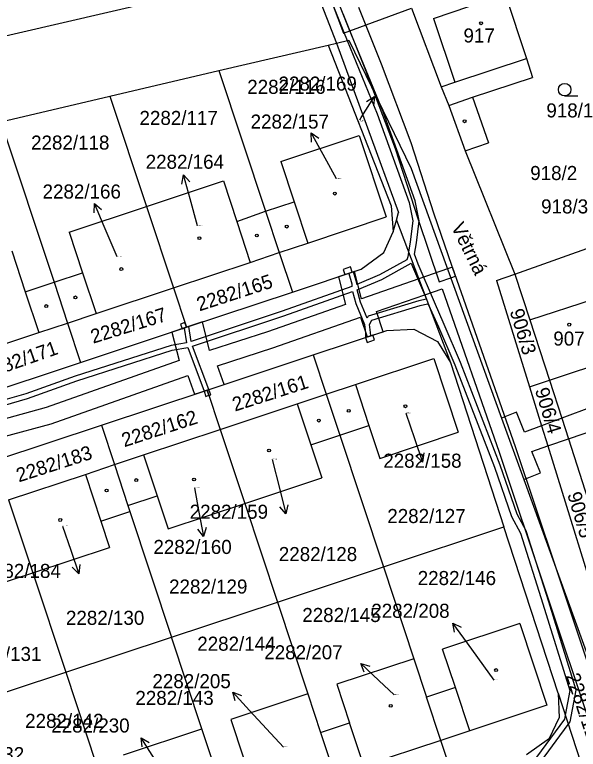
# Model space of a CAD drawing. Extents: x -785744 to -782822, y -1067550 to -1063910.
# Drawn here: x -783731.7 to -783663.5, y -1066109.7 to -1066020.9 of the extents above; entities that cross this region are included whole.
import ezdxf

# ---------------------------------------------------------------- set-up
doc = ezdxf.new("R2010")
doc.units = 0
for name, color, linetype in [('Hranice parcel', 7, 'Continuous'), ('Parcelní čísla', 7, 'Continuous'), ('Pop_ČP_popisy', 7, 'Continuous'), ('Vnitřní kresba', 7, 'Continuous'), ('Věcná břemena k části', 7, 'Continuous'), ('Značky budov', 7, 'Continuous'), ('Značky kultur', 7, 'Continuous')]:
    doc.layers.add(name, color=color, linetype=linetype)

msp = doc.modelspace()

# ---------------------------------------------------------------- linework, layer by layer
at = {"layer": 'Hranice parcel'}
for p, q in [((-783709.05, -1066107.25), (-783712.73, -1066096.14)), ((-783725.54, -1066100.39), (-783721.86, -1066111.5)), ((-783718.54, -1066110.39), (-783709.05, -1066107.25)), ((-783707.5, -1066111.9), (-783709.05, -1066107.25))]:
    msp.add_line(p, q, dxfattribs=at)
for points in [[(-783818.3, -1066043.2), (-783698.83, -1066015.52)], [(-783696.41, -1066014.96), (-783692.78, -1066024.31)], [(-783681.03, -1066021.32), (-783672.35, -1066018.35)], [(-783672.35, -1066018.35), (-783669.78, -1066026.19)], [(-783683.69, -1066020.08), (-783680.11, -1066029.6)], [(-783681.03, -1066021.32), (-783678.45, -1066029.03)], [(-783693.79, -1066024.55), (-783692.78, -1066024.31)], [(-783692.78, -1066024.31), (-783691.26, -1066023.95)], [(-783692.78, -1066024.31), (-783685.25, -1066044.81)], [(-783691.26, -1066023.95), (-783683.74, -1066039.47)], [(-783706.99, -1066027.64), (-783693.79, -1066024.55)], [(-783693.79, -1066024.55), (-783686.17, -1066043.97)], [(-783669.78, -1066026.19), (-783669.03, -1066028.47)], [(-783720.19, -1066030.73), (-783706.99, -1066027.64)], [(-783706.99, -1066027.64), (-783701.35, -1066044.65)], [(-783676.31, -1066030.84), (-783669.03, -1066028.47)], [(-783680.11, -1066029.6), (-783678.45, -1066029.03)], [(-783680.11, -1066029.6), (-783679.19, -1066031.84)], [(-783733.38, -1066033.82), (-783720.19, -1066030.73)], [(-783720.19, -1066030.73), (-783715.76, -1066044.07)], [(-783676.31, -1066030.84), (-783674.39, -1066036.37)], [(-783679.19, -1066031.84), (-783677.2, -1066037.35)], [(-783733.38, -1066033.82), (-783726.95, -1066053.23)], [(-783699.51, -1066038.61), (-783690.02, -1066035.48)], [(-783690.02, -1066035.48), (-783686.77, -1066045.31)], [(-783677.2, -1066037.35), (-783674.39, -1066036.37)], [(-783677.2, -1066037.35), (-783671.2, -1066052.24)], [(-783699.51, -1066038.61), (-783697.89, -1066043.51)], [(-783683.74, -1066039.47), (-783672.78, -1066069.67), (-783670.1, -1066077.07), (-783644.22, -1066148.38)], [(-783715.76, -1066044.07), (-783706.43, -1066040.97)], [(-783706.43, -1066040.97), (-783704.82, -1066045.9)], [(-783701.35, -1066044.65), (-783697.89, -1066043.51)], [(-783686.17, -1066043.97), (-783685.91, -1066047.12)], [(-783725.12, -1066047.18), (-783715.76, -1066044.07)], [(-783715.76, -1066044.07), (-783712.5, -1066053.92)], [(-783704.82, -1066045.9), (-783701.35, -1066044.65)], [(-783701.35, -1066044.65), (-783699.69, -1066049.65)], [(-783685.51, -1066045.71), (-783685.25, -1066044.81)], [(-783696.23, -1066048.49), (-783686.77, -1066045.31)], [(-783685.91, -1066047.12), (-783685.51, -1066045.71)], [(-783685.51, -1066045.71), (-783678.98, -1066062.93)], [(-783725.12, -1066047.18), (-783723.49, -1066052.09)], [(-783687.03, -1066049.62), (-783685.91, -1066047.12)], [(-783699.69, -1066049.65), (-783696.23, -1066048.49)], [(-783671.2, -1066052.24), (-783661.34, -1066048.73)], [(-783732.06, -1066049.42), (-783730.43, -1066054.38)], [(-783703.2, -1066050.84), (-783699.69, -1066049.65)], [(-783699.69, -1066049.65), (-783698.11, -1066054.43)], [(-783689.77, -1066051.66), (-783687.03, -1066049.62)], [(-783712.5, -1066053.92), (-783703.2, -1066050.84)], [(-783698.11, -1066054.43), (-783689.77, -1066051.66)], [(-783726.95, -1066053.23), (-783723.49, -1066052.09)], [(-783673.41, -1066053.03), (-783671.2, -1066052.24)], [(-783671.2, -1066052.24), (-783669.37, -1066057.78)], [(-783730.43, -1066054.38), (-783726.95, -1066053.23)], [(-783726.95, -1066053.23), (-783725.31, -1066058.19)], [(-783673.41, -1066053.03), (-783669.42, -1066065.87)], [(-783721.85, -1066057.02), (-783712.5, -1066053.92)], [(-783712.5, -1066053.92), (-783710.92, -1066058.67)], [(-783710.92, -1066058.67), (-783698.11, -1066054.43)], [(-783725.31, -1066058.19), (-783721.85, -1066057.02)], [(-783728.81, -1066059.3), (-783725.31, -1066058.19)], [(-783725.31, -1066058.19), (-783723.74, -1066062.92)], [(-783669.37, -1066057.78), (-783666.99, -1066065.06)], [(-783723.74, -1066062.92), (-783710.92, -1066058.67)], [(-783695.59, -1066062.02), (-783686.68, -1066059.06)], [(-783686.68, -1066059.06), (-783683.39, -1066058.89)], [(-783683.39, -1066058.89), (-783680.53, -1066060.41)], [(-783738.13, -1066062.41), (-783728.81, -1066059.3)], [(-783680.53, -1066060.41), (-783678.98, -1066062.93)], [(-783708.41, -1066066.27), (-783695.59, -1066062.02)], [(-783695.59, -1066062.02), (-783694.01, -1066066.78)], [(-783690.48, -1066065.61), (-783680.99, -1066062.44)], [(-783680.99, -1066062.44), (-783678.04, -1066071.38)], [(-783666.99, -1066065.06), (-783659.32, -1066062.55)], [(-783736.55, -1066067.17), (-783723.74, -1066062.92)], [(-783678.98, -1066062.93), (-783672.51, -1066082.81)], [(-783669.42, -1066065.87), (-783666.99, -1066065.06)], [(-783666.99, -1066065.06), (-783665.51, -1066069.67), (-783664.71, -1066072.15)], [(-783694.01, -1066066.78), (-783690.48, -1066065.61)], [(-783669.42, -1066065.87), (-783667.96, -1066070.59), (-783667.21, -1066073)], [(-783721.22, -1066070.51), (-783708.41, -1066066.27)], [(-783708.41, -1066066.27), (-783706.83, -1066071.03)], [(-783697.51, -1066067.95), (-783694.01, -1066066.78)], [(-783694.01, -1066066.78), (-783692.37, -1066071.72)], [(-783706.83, -1066071.03), (-783697.51, -1066067.95)], [(-783664.71, -1066072.15), (-783650.98, -1066067.49)], [(-783734.04, -1066074.76), (-783721.22, -1066070.51)], [(-783721.22, -1066070.51), (-783719.64, -1066075.27)], [(-783692.37, -1066071.72), (-783688.84, -1066070.54)], [(-783688.84, -1066070.54), (-783687.51, -1066074.53)], [(-783716.12, -1066074.11), (-783706.83, -1066071.03)], [(-783706.83, -1066071.03), (-783703.86, -1066079.97)], [(-783687.51, -1066074.53), (-783678.04, -1066071.38)], [(-783695.87, -1066072.88), (-783692.37, -1066071.72)], [(-783692.37, -1066071.72), (-783687.1, -1066087.65)], [(-783667.21, -1066073), (-783664.71, -1066072.15)], [(-783664.71, -1066072.15), (-783662.04, -1066080.46)], [(-783695.87, -1066072.88), (-783694.54, -1066076.88)], [(-783667.21, -1066073), (-783660.06, -1066096.09)], [(-783719.64, -1066075.27), (-783716.12, -1066074.11)], [(-783723.16, -1066076.47), (-783719.64, -1066075.27)], [(-783719.64, -1066075.27), (-783718.01, -1066080.21)], [(-783732.46, -1066079.53), (-783723.16, -1066076.47)], [(-783703.86, -1066079.97), (-783694.54, -1066076.88)], [(-783718.01, -1066080.21), (-783714.49, -1066079.05)], [(-783714.49, -1066079.05), (-783713.16, -1066083.05)], [(-783732.46, -1066079.53), (-783729.53, -1066088.36)], [(-783718.01, -1066080.21), (-783717.76, -1066080.97)], [(-783713.16, -1066083.05), (-783703.86, -1066079.97)], [(-783703.86, -1066079.97), (-783699.91, -1066091.9)], [(-783721.28, -1066082.14), (-783717.76, -1066080.97)], [(-783717.76, -1066080.97), (-783712.73, -1066096.14)], [(-783721.28, -1066082.14), (-783720.23, -1066085.3)], [(-783687.1, -1066087.65), (-783672.51, -1066082.81)], [(-783665.96, -1066102.93), (-783672.51, -1066082.81)], [(-783729.53, -1066088.36), (-783720.23, -1066085.3)], [(-783738.78, -1066091.4), (-783729.53, -1066088.36)], [(-783729.53, -1066088.36), (-783725.54, -1066100.39)], [(-783699.91, -1066091.9), (-783687.1, -1066087.65)], [(-783687.1, -1066087.65), (-783683.42, -1066098.76)], [(-783712.73, -1066096.14), (-783699.91, -1066091.9)], [(-783699.91, -1066091.9), (-783696.23, -1066103.01)], [(-783670.6, -1066094.5), (-783679.92, -1066097.6)], [(-783670.6, -1066094.5), (-783667.33, -1066104.38)], [(-783725.54, -1066100.39), (-783712.73, -1066096.14)], [(-783678.38, -1066102.25), (-783679.92, -1066097.6)], [(-783683.42, -1066098.76), (-783692.73, -1066101.85)], [(-783683.42, -1066098.76), (-783681.87, -1066103.41)], [(-783738.36, -1066104.63), (-783725.54, -1066100.39)], [(-783692.73, -1066101.85), (-783691.2, -1066106.5)], [(-783678.38, -1066102.25), (-783681.87, -1066103.41)], [(-783696.23, -1066103.01), (-783705.55, -1066106.09)], [(-783696.23, -1066103.01), (-783694.69, -1066107.66)], [(-783680.14, -1066108.63), (-783681.87, -1066103.41)], [(-783665.96, -1066102.93), (-783665.83, -1066105.89)], [(-783665.96, -1066102.93), (-783659.91, -1066121.5)], [(-783667.33, -1066104.38), (-783676.65, -1066107.47)], [(-783705.55, -1066106.09), (-783704.01, -1066110.74)], [(-783666.99, -1066108.38), (-783665.83, -1066105.89)], [(-783694.69, -1066107.66), (-783691.2, -1066106.5)], [(-783694.69, -1066107.66), (-783692.96, -1066112.88)], [(-783676.65, -1066107.47), (-783680.14, -1066108.63)], [(-783680.14, -1066108.63), (-783689.47, -1066111.72)], [(-783678.6, -1066113.28), (-783680.14, -1066108.63)], [(-783669.78, -1066110.35), (-783666.99, -1066108.38)]]:
    msp.add_lwpolyline(points, dxfattribs=at)
at = {"layer": 'Pop_ČP_popisy'}
for p, q in [((-783689.77, -1066033.32), (-783688.171, -1066030.782)), ((-783694.39, -1066037.79), (-783695.834, -1066035.161)), ((-783710.47, -1066043.15), (-783711.268, -1066040.258)), ((-783720.87, -1066046.47), (-783722.048, -1066043.711)), ((-783683.33, -1066072.13), (-783682.358, -1066074.968)), ((-783699.64, -1066078.31), (-783698.914, -1066081.221)), ((-783709.41, -1066081.03), (-783708.869, -1066083.981)), ((-783724.93, -1066085.64), (-783723.968, -1066088.482)), ((-783676.91, -1066096.87), (-783678.671, -1066094.441)), ((-783687.64, -1066101.4), (-783689.819, -1066099.338)), ((-783703.29, -1066105), (-783705.322, -1066102.793)), ((-783714.81, -1066110.85), (-783716.41, -1066108.312))]:
    msp.add_line(p, q, dxfattribs=at)
for points in [[(-783689.127, -1066031.361), (-783688.171, -1066030.782), (-783688.281, -1066031.894)], [(-783689.94, -1066033.59), (-783689.77, -1066033.32)], [(-783695.791, -1066036.278), (-783695.834, -1066035.161), (-783694.915, -1066035.796)], [(-783692.77, -1066040.73), (-783694.39, -1066037.79)], [(-783711.484, -1066041.355), (-783711.268, -1066040.258), (-783710.52, -1066041.089)], [(-783722.115, -1066044.827), (-783722.048, -1066043.711), (-783721.196, -1066044.434)], [(-783709.57, -1066046.42), (-783710.47, -1066043.15)], [(-783719.3, -1066050.15), (-783720.87, -1066046.47)], [(-783684.38, -1066069.07), (-783683.33, -1066072.13)], [(-783682.209, -1066073.86), (-783682.358, -1066074.968), (-783683.155, -1066074.184)], [(-783700.54, -1066074.68), (-783699.64, -1066078.31)], [(-783709.95, -1066078.09), (-783709.41, -1066081.03)], [(-783698.671, -1066080.13), (-783698.914, -1066081.221), (-783699.641, -1066080.372)], [(-783725.92, -1066082.72), (-783724.93, -1066085.64)], [(-783708.557, -1066082.907), (-783708.869, -1066083.981), (-783709.541, -1066083.087)], [(-783723.815, -1066087.374), (-783723.968, -1066088.482), (-783724.762, -1066087.695)], [(-783678.489, -1066095.544), (-783678.671, -1066094.441), (-783677.679, -1066094.957)], [(-783673.67, -1066101.35), (-783676.91, -1066096.87)], [(-783689.436, -1066100.388), (-783689.819, -1066099.338), (-783688.749, -1066099.662)], [(-783685.8, -1066103.14), (-783687.64, -1066101.4)], [(-783705.013, -1066103.867), (-783705.322, -1066102.793), (-783704.277, -1066103.19)], [(-783699.19, -1066109.45), (-783703.29, -1066105)], [(-783716.3, -1066109.425), (-783716.41, -1066108.312), (-783715.454, -1066108.891)]]:
    msp.add_lwpolyline(points, dxfattribs=at)
at = {"layer": 'Vnitřní kresba'}
for points in [[(-783678.45, -1066029.03), (-783669.78, -1066026.19)], [(-783679.19, -1066031.84), (-783676.31, -1066030.84)], [(-783697.89, -1066043.51), (-783696.23, -1066048.49)], [(-783704.82, -1066045.9), (-783703.2, -1066050.84)], [(-783723.49, -1066052.09), (-783721.85, -1066057.02)], [(-783730.43, -1066054.38), (-783728.81, -1066059.3)], [(-783669.37, -1066057.78), (-783661.65, -1066055.28)], [(-783690.48, -1066065.61), (-783688.84, -1066070.54)], [(-783697.51, -1066067.95), (-783695.87, -1066072.88)], [(-783716.12, -1066074.11), (-783714.49, -1066079.05)], [(-783723.16, -1066076.47), (-783721.28, -1066082.14)], [(-783676.65, -1066107.47), (-783678.38, -1066102.25)], [(-783689.47, -1066111.72), (-783691.2, -1066106.5)]]:
    msp.add_lwpolyline(points, dxfattribs=at)
at = {"layer": 'Věcná břemena k části'}
for p, q in [((-783690.59, -1066051.93), (-783692.53, -1066052.58)), ((-783689.74, -1066055.24), (-783690.59, -1066051.93)), ((-783671.11, -1066073.13), (-783678.72, -1066051.41)), ((-783692.53, -1066052.58), (-783691.67, -1066055.91)), ((-783679.98, -1066054.01), (-783673.07, -1066073.78)), ((-783691.67, -1066055.91), (-783701.12, -1066059.21)), ((-783687.14, -1066059.21), (-783687.93, -1066056.78)), ((-783709, -1066058.03), (-783710.92, -1066058.67)), ((-783708.13, -1066061.49), (-783709, -1066058.03)), ((-783700.46, -1066061.15), (-783689.85, -1066057.45)), ((-783689.85, -1066057.45), (-783689.07, -1066059.85)), ((-783710.92, -1066058.67), (-783712.71, -1066059.26)), ((-783712.71, -1066059.26), (-783711.82, -1066062.69)), ((-783701.12, -1066059.21), (-783708.13, -1066061.49)), ((-783689.07, -1066059.85), (-783687.14, -1066059.21)), ((-783707.15, -1066063.32), (-783700.46, -1066061.15)), ((-783711.82, -1066062.69), (-783727.91, -1066068.38)), ((-783706.36, -1066065.59), (-783707.15, -1066063.32)), ((-783727.29, -1066070.34), (-783710.78, -1066064.51)), ((-783710.78, -1066064.51), (-783709.96, -1066066.78)), ((-783708.41, -1066066.27), (-783706.36, -1066065.59)), ((-783709.96, -1066066.78), (-783708.41, -1066066.27)), ((-783727.91, -1066068.38), (-783733.62, -1066069.94)), ((-783732.98, -1066071.89), (-783727.29, -1066070.34)), ((-783673.07, -1066073.78), (-783661.81, -1066107.42))]:
    msp.add_line(p, q, dxfattribs=at)
for points in [[(-783695.1, -1066014.66), (-783691.92, -1066023.1)], [(-783693.53, -1066018.82), (-783691.92, -1066022.89)], [(-783691.22, -1066022.61), (-783692.83, -1066018.54)], [(-783687.34, -1066026.84), (-783690.07, -1066019.99)], [(-783691.99, -1066020.75), (-783689.26, -1066027.58)], [(-783691.92, -1066023.1), (-783683.69, -1066020.08)], [(-783687.13, -1066032.61), (-783691.22, -1066022.61)], [(-783691.92, -1066022.89), (-783691.46, -1066024)], [(-783691.46, -1066024), (-783687.83, -1066032.87)], [(-783683.73, -1066036.36), (-783687.34, -1066026.84)], [(-783689.26, -1066027.58), (-783688.4, -1066029.85)], [(-783688.4, -1066029.85), (-783685.67, -1066037.04)], [(-783687.83, -1066032.87), (-783683.96, -1066043.57)], [(-783683.24, -1066043.37), (-783687.13, -1066032.61)], [(-783680.93, -1066045.01), (-783683.73, -1066036.36)], [(-783685.67, -1066037.04), (-783682.89, -1066045.65)], [(-783683.96, -1066043.57), (-783683.54, -1066045.82)], [(-783682.78, -1066045.8), (-783683.24, -1066043.37)], [(-783682.89, -1066045.65), (-783680.34, -1066053.17)], [(-783678.38, -1066052.51), (-783680.93, -1066045.01)], [(-783683.54, -1066045.82), (-783683.84, -1066048.35)], [(-783683.1, -1066048.45), (-783682.78, -1066045.8)], [(-783683.84, -1066048.35), (-783684.04, -1066049.6)], [(-783683.31, -1066049.83), (-783683.1, -1066048.45)], [(-783684.12, -1066050.16), (-783684.25, -1066050.51)], [(-783684.04, -1066049.6), (-783684.12, -1066050.16)], [(-783682.87, -1066051.06), (-783683.31, -1066049.83)], [(-783684.25, -1066050.51), (-783687.56, -1066052.34)], [(-783687.3, -1066052.88), (-783683.73, -1066050.91)], [(-783683.73, -1066050.91), (-783683.57, -1066051.34)], [(-783680.9, -1066055.63), (-783682.87, -1066051.06)], [(-783691.09, -1066051.37), (-783691.95, -1066051.67)], [(-783691.95, -1066051.67), (-783691.74, -1066052.31)], [(-783690.72, -1066051.97), (-783691.29, -1066052.16)], [(-783690.86, -1066052.02), (-783691.09, -1066051.37)], [(-783690.32, -1066053.35), (-783690.72, -1066051.97)], [(-783678.72, -1066051.41), (-783679.33, -1066051.62), (-783682.81, -1066052.83), (-783689.74, -1066055.24)], [(-783683.57, -1066051.34), (-783681.88, -1066055.28)], [(-783691.74, -1066052.31), (-783690.86, -1066052.02)], [(-783691.29, -1066052.16), (-783690.92, -1066053.43)], [(-783687.56, -1066052.34), (-783690.32, -1066053.5)], [(-783680.34, -1066053.17), (-783678.94, -1066052.7)], [(-783678.94, -1066052.7), (-783678.38, -1066052.51)], [(-783690.93, -1066053.75), (-783699.36, -1066056.73)], [(-783690.92, -1066053.43), (-783690.93, -1066053.75)], [(-783690.32, -1066053.5), (-783690.32, -1066053.35)], [(-783690.28, -1066054.13), (-783687.3, -1066052.88)], [(-783699.16, -1066057.29), (-783690.84, -1066054.35)], [(-783690.84, -1066054.35), (-783690.42, -1066055.82)], [(-783689.86, -1066055.62), (-783690.28, -1066054.13)], [(-783687.93, -1066056.78), (-783682.08, -1066054.74), (-783679.98, -1066054.01)], [(-783682.8, -1066055.47), (-783688.92, -1066057.33)], [(-783681.88, -1066055.28), (-783682.8, -1066055.47)], [(-783690.42, -1066055.82), (-783689.36, -1066058.35)], [(-783689.04, -1066057.56), (-783689.86, -1066055.62)], [(-783688.5, -1066057.83), (-783682.66, -1066056.05)], [(-783682.66, -1066056.05), (-783681.74, -1066055.86)], [(-783681.74, -1066055.86), (-783681.62, -1066055.97)], [(-783681.62, -1066055.97), (-783680.41, -1066058.63)], [(-783679.73, -1066058.33), (-783680.9, -1066055.63)], [(-783699.36, -1066056.73), (-783710.34, -1066060.39)], [(-783710.19, -1066060.98), (-783699.16, -1066057.29)], [(-783711.11, -1066058.1), (-783711.63, -1066058.28)], [(-783710.92, -1066058.67), (-783711.11, -1066058.1)], [(-783688.92, -1066057.33), (-783689.04, -1066057.56)], [(-783688.76, -1066058.33), (-783688.5, -1066057.83)], [(-783711.63, -1066058.28), (-783711.45, -1066058.85)], [(-783711.45, -1066058.85), (-783711.21, -1066058.77)], [(-783710.63, -1066058.57), (-783711.21, -1066058.77)], [(-783711.21, -1066058.77), (-783710.92, -1066058.67)], [(-783711.21, -1066058.77), (-783710.92, -1066060.54)], [(-783710.34, -1066060.39), (-783710.63, -1066058.57)], [(-783689.36, -1066058.35), (-783689.24, -1066059.36)], [(-783688.64, -1066059.3), (-783688.76, -1066058.33)], [(-783680.41, -1066058.63), (-783678.46, -1066063.23)], [(-783677.76, -1066062.95), (-783679.73, -1066058.33)], [(-783689.24, -1066059.36), (-783689.25, -1066059.91)], [(-783688.63, -1066059.71), (-783689.25, -1066059.91)], [(-783689.25, -1066059.91), (-783688.63, -1066059.71)], [(-783689.25, -1066059.91), (-783689.05, -1066060.5)], [(-783688.63, -1066059.71), (-783688.64, -1066059.3)], [(-783688.37, -1066059.62), (-783688.63, -1066059.71)], [(-783688.18, -1066060.21), (-783688.37, -1066059.62)], [(-783710.92, -1066060.54), (-783712.79, -1066060.86)], [(-783689.05, -1066060.5), (-783688.18, -1066060.21)], [(-783712.79, -1066060.86), (-783724.39, -1066064.59)], [(-783724.2, -1066065.16), (-783712.65, -1066061.44)], [(-783712.65, -1066061.44), (-783710.77, -1066061.13)], [(-783710.77, -1066061.13), (-783708.8, -1066066.4)], [(-783708.22, -1066066.21), (-783710.19, -1066060.98)], [(-783678.46, -1066063.23), (-783673.66, -1066075.6)], [(-783672.96, -1066075.34), (-783677.76, -1066062.95)], [(-783724.39, -1066064.59), (-783730.37, -1066066.71)], [(-783730.18, -1066067.28), (-783724.2, -1066065.16)], [(-783654.49, -1066065.55), (-783665.51, -1066069.67)], [(-783730.37, -1066066.71), (-783735.2, -1066068.1)], [(-783708.8, -1066066.4), (-783708.22, -1066066.21)], [(-783708.41, -1066066.27), (-783708.8, -1066066.4)], [(-783708.8, -1066066.4), (-783708.59, -1066067.03)], [(-783708.59, -1066067.03), (-783708.2, -1066066.9)], [(-783708.22, -1066066.21), (-783708.41, -1066066.27)], [(-783708.2, -1066066.9), (-783708.41, -1066066.27)], [(-783708.41, -1066066.27), (-783708.2, -1066066.9)], [(-783707.98, -1066066.83), (-783708.22, -1066066.21)], [(-783708.2, -1066066.9), (-783707.98, -1066066.83)], [(-783735.03, -1066068.68), (-783730.18, -1066067.28)], [(-783664.71, -1066072.15), (-783650.98, -1066067.49)], [(-783670.98, -1066068.96), (-783672.78, -1066069.67)], [(-783672.78, -1066069.67), (-783670.1, -1066077.07)], [(-783670.03, -1066071.37), (-783670.98, -1066068.96)], [(-783665.51, -1066069.67), (-783667.96, -1066070.59)], [(-783667.96, -1066070.59), (-783670.03, -1066071.37)], [(-783667.21, -1066073), (-783664.71, -1066072.15)], [(-783659.85, -1066106.79), (-783666.16, -1066087.92), (-783671.11, -1066073.13)], [(-783669.11, -1066073.69), (-783667.21, -1066073)], [(-783668.09, -1066076.28), (-783669.11, -1066073.69)], [(-783673.66, -1066075.6), (-783671.58, -1066081.57)], [(-783670.9, -1066081.27), (-783672.96, -1066075.34)], [(-783670.1, -1066077.07), (-783668.09, -1066076.28)], [(-783669.81, -1066083.28), (-783670.9, -1066081.27)], [(-783671.58, -1066081.57), (-783670.51, -1066083.58)], [(-783670.51, -1066083.58), (-783667.8, -1066092.1)], [(-783667.09, -1066091.87), (-783669.81, -1066083.28)], [(-783663.76, -1066102.58), (-783667.09, -1066091.87)], [(-783667.8, -1066092.1), (-783664.53, -1066102.62)], [(-783664.49, -1066106.37), (-783663.76, -1066102.58)], [(-783664.53, -1066102.62), (-783665.1, -1066105.57)], [(-783665.19, -1066106.06), (-783668.56, -1066110.67)], [(-783665.1, -1066105.57), (-783665.19, -1066106.06)], [(-783668.08, -1066111.28), (-783664.73, -1066106.7)], [(-783664.73, -1066106.7), (-783664.49, -1066106.37)]]:
    msp.add_lwpolyline(points, dxfattribs=at)
at = {"layer": 'Značky budov'}
for centre in [(-783675.27, -1066021.91), (-783677.27, -1066033.76), (-783692.97, -1066042.51), (-783698.79, -1066046.5), (-783702.41, -1066047.58), (-783709.36, -1066047.9), (-783718.81, -1066051.64), (-783724.37, -1066055.06), (-783727.89, -1066056.11), (-783664.6, -1066058.36), (-783691.29, -1066068.78), (-783684.43, -1066068.23), (-783694.9, -1066069.96), (-783700.93, -1066073.58), (-783717, -1066077.15), (-783710, -1066077.08), (-783720.59, -1066078.41), (-783726.2, -1066081.98), (-783673.46, -1066100.13), (-783686.21, -1066104.45)]:
    msp.add_circle(centre, 0.175, dxfattribs=at)
at = {"layer": 'Značky kultur'}
msp.add_line((-783665.16, -1066030.69), (-783663.56, -1066030.69), dxfattribs=at)
msp.add_circle((-783665.16, -1066029.94), 0.75, dxfattribs=at)

# ---------------------------------------------------------------- texts
at = {"layer": 'Parcelní čísla'}
for s, height, p in [('917', 1.7, (-783677.4, -1066024.24)), ('2282/116', 1.7, (-783703.57, -1066030.45)), ('918/1', 1.7, (-783667.37, -1066033.3)), ('2282/117', 1.7, (-783716.61, -1066034.21)), ('2282/169', 0.1, (-783690.1, -1066033.76)), ('2282/118', 1.7, (-783729.73, -1066037.19)), ('2282/157', 0.1, (-783692.77, -1066040.73)), ('2282/164', 0.1, (-783709.57, -1066046.42)), ('2282/166', 0.1, (-783719.3, -1066050.15)), ('907', 1.7, (-783666.53, -1066060.89)), ('2282/158', 0.1, (-783684.38, -1066069.07)), ('2282/159', 0.1, (-783700.54, -1066074.68)), ('2282/160', 0.1, (-783709.95, -1066078.09)), ('2282/127', 1.7, (-783686.62, -1066082.35)), ('2282/184', 0.1, (-783725.92, -1066082.72)), ('2282/128', 1.7, (-783699.75, -1066086.95)), ('2282/146', 1.7, (-783682.94, -1066089.85)), ('2282/129', 1.7, (-783713.03, -1066090.88)), ('2282/145', 1.7, (-783696.91, -1066094.32)), ('2282/130', 1.7, (-783725.51, -1066094.66)), ('2282/144', 1.7, (-783709.62, -1066097.79)), ('2282/131', 1.7, (-783737.96, -1066099.03)), ('2282/208', 0.1, (-783673.67, -1066101.35)), ('2282/143', 1.7, (-783717.11, -1066104.35)), ('2282/207', 0.1, (-783685.8, -1066103.14)), ('2282/142', 1.7, (-783730.45, -1066107.12)), ('2282/205', 0.1, (-783699.19, -1066109.45))]:
    msp.add_text(s, height=height, dxfattribs=at).set_placement(p)
for s, rotation, p in [('2282/165', 18.02646, (-783709.36, -1066056.76)), ('2282/167', 17.26362, (-783722.22, -1066060.67)), ('906/3', 286.79139, (-783671.82, -1066056.72)), ('2282/171', 19.21635, (-783735.29, -1066065)), ('2282/161', 17.84349, (-783705.06, -1066068.88)), ('906/4', 286.85844, (-783668.77, -1066066.26)), ('2282/162', 18.01539, (-783718.45, -1066073.19)), ('2282/183', 17.80254, (-783731.21, -1066077.44)), ('906/5', 286.77267, (-783664.86, -1066078.87)), ('2282/114', 288.27648, (-783665.02, -1066100.81))]:
    msp.add_text(s, height=1.7, rotation=rotation, dxfattribs=at).set_placement(p)
at = {"layer": 'Pop_ČP_popisy'}
for s, p in [('2282/169', (-783699.791, -1066030.06)), ('2282/157', (-783703.163, -1066034.65)), ('2282/164', (-783715.861, -1066039.51)), ('918/2', (-783669.322, -1066040.87)), ('2282/166', (-783728.341, -1066043.11)), ('918/3', (-783668.005, -1066044.91)), ('2282/158', (-783687.109, -1066075.66)), ('2282/159', (-783710.533, -1066081.83)), ('2282/160', (-783714.928, -1066086.09)), ('2282/184', (-783735.608, -1066088.99)), ('2282/208', (-783688.558, -1066093.81)), ('2282/207', (-783701.511, -1066098.83)), ('2282/205', (-783715.045, -1066102.32)), ('2282/230', (-783727.286, -1066107.68)), ('2282/232', (-783740.048, -1066111.15))]:
    msp.add_text(s, height=1.7, dxfattribs=at).set_placement(p)
msp.add_text('Větrná', height=1.7, rotation=296.21934, dxfattribs=at).set_placement((-783678.94, -1066046.52))

doc.saveas('drawing.dxf')
